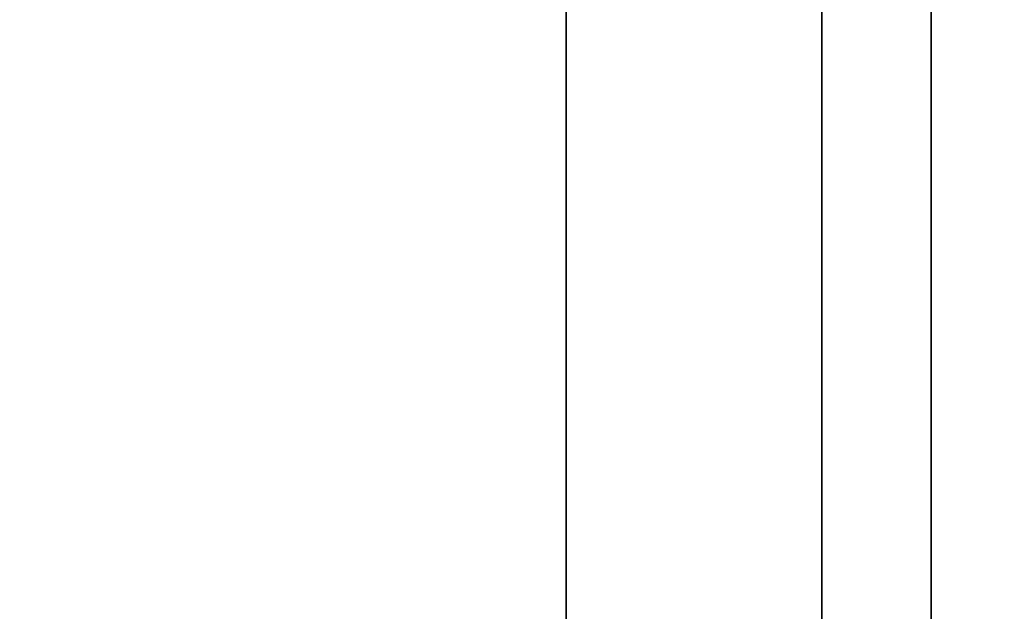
# Model space of a CAD drawing. Header units: millimetres. Extents: x -587 to 3688, y -115 to 120.
# Tile 263 of 656: x 401.52 to 415, y -13.55 to -5.45. Entities that reach past the tile are written whole.
import ezdxf

# ---------------------------------------------------------------- set-up
doc = ezdxf.new("R2010")
doc.units = ezdxf.units.MM
doc.layers.add('151', color=7, linetype='Continuous', true_color=0xffffff)

# ---------------------------------------------------------------- blocks, each defined once
blk = doc.blocks.new('UG_SURFACE_001')
at = {"layer": '151', "color": 252, "linetype": 'Continuous', "lineweight": 35}
for points in [[(587.5, -40, 2198), (587.5, 110, 2198), (-587.5, 110, 2198), (-587.5, -40, 2198)], [(-437.5, -40, 2048), (-437.5, 110, 2048), (437.5, 110, 2048), (437.5, -40, 2048)]]:
    blk.add_3dface(points, dxfattribs=at)
blk = doc.blocks.new('UG_SURFACE_009')
at = {"layer": '151', "color": 43, "linetype": 'Continuous', "lineweight": 35}
for points in [[(-409, 0, 2017), (-409, -49, 2017), (409, -49, 2017), (409, 0, 2017)], [(409, 0, 2), (409, 0, 2017), (409, -22, 27), (409, -22, 25)], [(409, 0, 2017), (409, -49, 2017), (409, -32, 27), (409, -22, 27)], [(409, 0, 2), (409, -22, 25), (409, -22.5, 24)], [(409, -22.5, 24), (409, -22.5, 14), (409, -2), (409, 0, 2)], [(-409, -47), (-409, -2), (409, -2), (409, -47)], [(409, -47), (409, -2), (409, -22.5, 14), (409, -31.5, 14)]]:
    blk.add_3dface(points, dxfattribs=at)
blk = doc.blocks.new('UG_SURFACE_015')
at = {"layer": '151', "color": 252, "linetype": 'Continuous', "lineweight": 35}
for points in [[(-414, -46.92, 2022.5), (414, -46.92, 2022.5), (414, 13.92, 2022.5), (-414, 13.92, 2022.5)], [(-412.5, -46.92, 2021), (-412.5, 13.92, 2021), (412.5, 13.92, 2021), (412.5, -46.92, 2021)], [(414, 13.92, 2022.5), (414, -46.92, 2022.5), (412.5, -46.92, 2021), (412.5, 13.92, 2021)]]:
    blk.add_3dface(points, dxfattribs=at)
blk = doc.blocks.new('UG_SURFACE_016')
at = {"layer": '151', "color": 252, "linetype": 'Continuous', "lineweight": 35}
for points in [[(412.5, -46.92, 2021), (412.5, 13.92, 2021), (412.5, 13.92, -7), (412.5, -46.92, -7)], [(414, 13.92, -7), (414, -46.92, -7), (412.5, -46.92, -7), (412.5, 13.92, -7)], [(412.5, 13.92, 2021), (412.5, -46.92, 2021), (414, -46.92, 2022.5), (414, 13.92, 2022.5)], [(414, -46.92, 2022.5), (414, -46.92, -7), (414, 13.92, -7), (414, 13.92, 2022.5)]]:
    blk.add_3dface(points, dxfattribs=at)

msp = doc.modelspace()

# ---------------------------------------------------------------- linework, layer by layer
at = {"layer": '151', "color": 252, "linetype": 'Continuous', "lineweight": -3, "true_color": 0x939598}
for p, q in [((412.5, -46.92, 2021), (412.5, 13.92, 2021)), ((412.5, -46.92, 2021), (412.5, 13.92, 2021)), ((412.5, -46.92, -7), (412.5, 13.92, -7)), ((414, -46.92, -7), (414, 13.92, -7)), ((414, -46.92, 2022.5), (414, 13.92, 2022.5)), ((414, -46.92, 2022.5), (414, 13.92, 2022.5)), ((409, 0, 2017), (409, -49, 2017)), ((409, -2), (409, -47))]:
    msp.add_line(p, q, dxfattribs=at)

# ---------------------------------------------------------------- block references
for name in ['UG_SURFACE_015', 'UG_SURFACE_016', 'UG_SURFACE_001', 'UG_SURFACE_009']:
    msp.add_blockref(name, (0, 0), dxfattribs=at)

doc.saveas('drawing.dxf')
